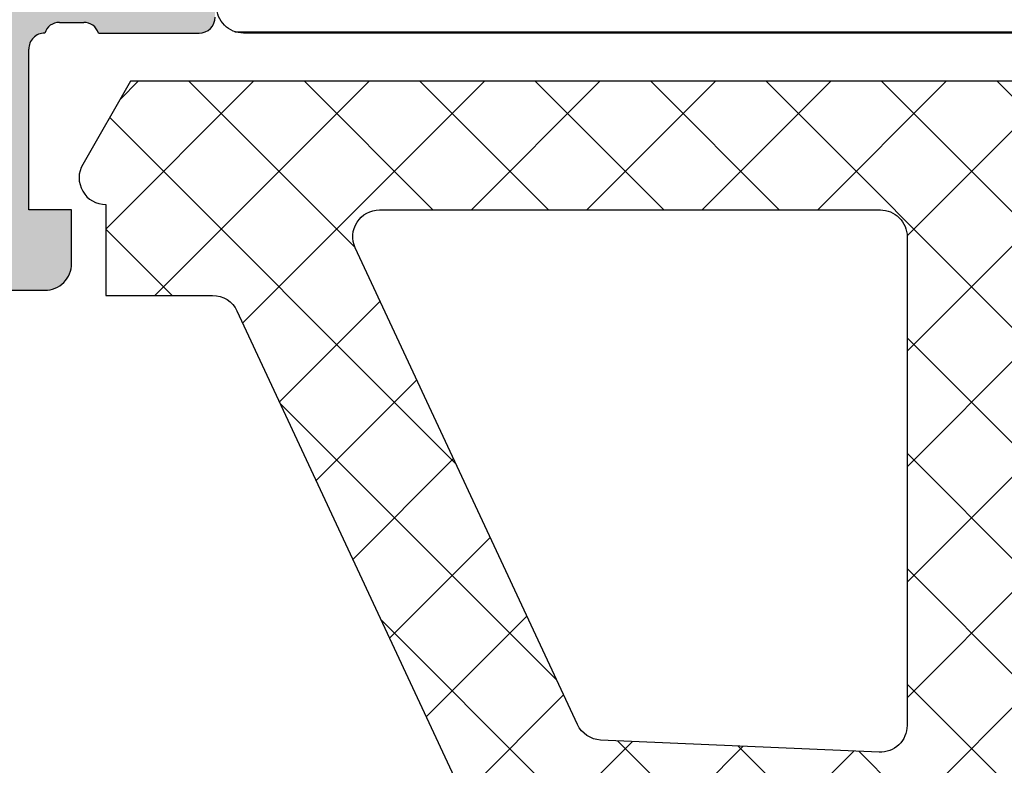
# Model space of a CAD drawing. Header units: millimetres. Extents: x 247761 to 294611, y 172579 to 236863.
# Tile 381 of 596: x 276233 to 276251, y 190626 to 190640. Entities that reach past the tile are written whole.
import ezdxf

# ---------------------------------------------------------------- set-up
doc = ezdxf.new("R2010")
doc.units = ezdxf.units.MM
doc.layers.add('FASÁDA DETAILNÍ', color=4, linetype='Continuous')
doc.layers.add('NOVA', color=240, linetype='Continuous')
pattern_1 = [(135, (0, 0), (-1.077630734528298, -1.077630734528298), []), (225, (0, 0), (1.077630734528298, -1.077630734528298), [])]

# ---------------------------------------------------------------- blocks, each defined once
blk = doc.blocks.new('A$C69D17D4D')
at = {"layer": 'FASÁDA DETAILNÍ'}
h = blk.add_hatch(color=256, dxfattribs=at)
edge = h.paths.add_edge_path()
edge.add_arc((1588.938067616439, 17286.81045535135), 0.120000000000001, 90.0000000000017, 180.0000000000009, ccw=False)
edge.add_line((1588.938067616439, 17286.93045535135), (1591.698065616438, 17286.93045535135))
edge.add_arc((1591.698065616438, 17287.23045535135), 0.3000000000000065, 270, 359.9999999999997)
edge.add_line((1591.998065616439, 17287.23045535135), (1591.998065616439, 17288.21042967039))
edge.add_arc((1591.698065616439, 17288.21042967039), 0.3000000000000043, -8.905553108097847e-14, 90.00000000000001)
edge.add_line((1591.698065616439, 17288.51042967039), (1589.81805461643, 17288.51042967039))
edge.add_arc((1589.550511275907, 17288.58929676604), 0.2789255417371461, -91.16287007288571, -16.42459455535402, ccw=False)
edge.add_line((1589.54485061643, 17288.31042867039), (1589.09125661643, 17288.31042867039))
edge.add_arc((1589.085588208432, 17288.58926611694), 0.2788950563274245, -163.58012358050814, -88.83541062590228, ccw=False)
edge.add_line((1588.818067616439, 17288.51042967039), (1588.818067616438, 17289.31060438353))
edge.add_arc((1587.818067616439, 17289.31060438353), 0.9999999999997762, -1.276038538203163e-11, 89.9999999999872)
edge.add_line((1587.818067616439, 17290.31060438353), (1584.31806026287, 17290.31060438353))
edge.add_arc((1584.318080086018, 17289.31058456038), 1.000019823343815, 90.00113576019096, 179.9988642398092)
edge.add_line((1583.318060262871, 17289.31060438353), (1583.318060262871, 17288.81060438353))
edge.add_line((1583.318060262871, 17288.81060438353), (1585.818060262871, 17288.81060438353))
edge.add_arc((1585.818014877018, 17287.81055899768), 1.000045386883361, 0.0026002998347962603, 89.99739970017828, ccw=False)
edge.add_line((1586.818060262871, 17287.81060438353), (1586.818060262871, 17286.51058607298))
edge.add_arc((1585.818007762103, 17286.51063857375), 1.000052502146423, -89.99699208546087, -0.0030079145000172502, ccw=False)
edge.add_line((1585.818060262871, 17285.51058607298), (1578.818060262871, 17285.51058607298))
edge.add_arc((1578.318060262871, 17286.03570782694), 0.7250881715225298, -133.5961838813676, -46.40381611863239, ccw=False)
edge.add_line((1577.818060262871, 17285.51058607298), (1571.783972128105, 17285.51058607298))
edge.add_arc((1571.784024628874, 17286.51063857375), 1.000052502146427, 180.0030079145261, 269.9969920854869, ccw=False)
edge.add_line((1570.783972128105, 17286.51058607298), (1570.783972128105, 17287.81060438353))
edge.add_arc((1571.784017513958, 17287.81055899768), 1.000045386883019, 90.00260029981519, 179.9973997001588, ccw=False)
edge.add_line((1571.783972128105, 17288.81060438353), (1573.318060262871, 17288.81060438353))
edge.add_line((1573.318060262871, 17288.81060438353), (1573.318060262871, 17289.41061048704))
edge.add_line((1573.318060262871, 17289.41061048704), (1572.218054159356, 17290.51058607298))
edge.add_line((1572.218054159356, 17290.51058607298), (1568.818060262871, 17290.51058607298))
edge.add_line((1568.818060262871, 17290.51058607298), (1568.818060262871, 17263.51068525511))
edge.add_line((1568.818060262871, 17263.51068525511), (1572.218054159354, 17263.51068525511))
edge.add_line((1572.218054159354, 17263.51068525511), (1573.318060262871, 17264.61066084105))
edge.add_line((1573.318060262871, 17264.61066084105), (1573.318060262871, 17265.21066694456))
edge.add_line((1573.318060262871, 17265.21066694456), (1571.783972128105, 17265.21066694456))
edge.add_arc((1571.784017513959, 17266.21071233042), 1.000045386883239, 180.0026002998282, 269.99739970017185, ccw=False)
edge.add_line((1570.783972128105, 17266.21066694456), (1570.783972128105, 17267.51068525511))
edge.add_arc((1571.784024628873, 17267.51063275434), 1.000052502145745, 90.0030079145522, 179.996992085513, ccw=False)
edge.add_line((1571.783972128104, 17268.51068525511), (1577.818060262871, 17268.51068525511))
edge.add_arc((1578.318060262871, 17267.98556350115), 0.7250881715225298, 46.40381611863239, 133.5961838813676, ccw=False)
edge.add_line((1578.818060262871, 17268.51068525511), (1585.818060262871, 17268.51068525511))
edge.add_arc((1585.818007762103, 17267.51063275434), 1.000052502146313, 0.0030079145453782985, 89.99699208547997, ccw=False)
edge.add_line((1586.818060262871, 17267.51068525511), (1586.818060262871, 17266.21066694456))
edge.add_arc((1585.818014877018, 17266.21071233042), 1.000045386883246, -89.9973997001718, -0.0026002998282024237, ccw=False)
edge.add_line((1585.818060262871, 17265.21066694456), (1583.318060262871, 17265.21066694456))
edge.add_line((1583.318060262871, 17265.21066694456), (1583.318060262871, 17264.71066694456))
edge.add_arc((1584.318080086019, 17264.71068676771), 1.000019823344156, 180.0011357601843, 269.9988642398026)
edge.add_line((1584.318060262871, 17263.71066694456), (1588.818060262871, 17263.71066694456))
edge.add_arc((1588.818070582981, 17264.21065662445), 0.4999896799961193, 269.9988173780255, 360.0011826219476)
edge.add_line((1589.318060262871, 17264.21066694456), (1589.318060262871, 17265.21066694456))
edge.add_line((1589.318060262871, 17265.21066694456), (1588.518057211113, 17265.21066694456))
edge.add_line((1588.518057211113, 17265.21066694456), (1588.518057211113, 17268.21068220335))
edge.add_arc((1588.818064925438, 17268.21068489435), 0.3000077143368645, 89.99948607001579, 180.0005139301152, ccw=False)
edge.add_arc((1589.085588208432, 17268.43185616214), 0.2788950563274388, 88.83541062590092, 163.5801235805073, ccw=False)
edge.add_line((1589.09125661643, 17268.71069360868), (1589.54485061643, 17268.71069360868))
edge.add_arc((1589.550511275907, 17268.43182551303), 0.2789255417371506, 16.424594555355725, 91.16287007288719, ccw=False)
edge.add_line((1589.81805461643, 17268.51069260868), (1591.698065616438, 17268.51069260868))
edge.add_arc((1591.698065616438, 17268.81069260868), 0.3000000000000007, 269.9999999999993, 359.9999999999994)
edge.add_line((1591.998065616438, 17268.81069260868), (1591.998065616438, 17269.79066692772))
edge.add_arc((1591.698065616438, 17269.79066692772), 0.3000000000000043, 1.272221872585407e-14, 90.00000000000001)
edge.add_line((1591.698065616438, 17270.09066692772), (1588.938067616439, 17270.09066692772))
edge.add_arc((1588.938067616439, 17270.21066692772), 0.1200000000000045, 180, 269.9999999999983, ccw=False)
edge.add_line((1588.818067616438, 17270.21066692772), (1588.818067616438, 17274.51069260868))
edge.add_arc((1589.318067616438, 17274.51069260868), 0.4999999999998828, 90.00000000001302, 180.0000000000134, ccw=False)
edge.add_line((1589.318067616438, 17275.01069260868), (1590.018067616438, 17275.01069260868))
edge.add_line((1590.018067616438, 17275.01069260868), (1592.410887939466, 17273.62919715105))
edge.add_arc((1592.47994783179, 17273.74881239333), 0.1381197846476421, 239.9999999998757, 367.702437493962)
edge.add_arc((1587.638596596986, 17273.30119400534), 4.999999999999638, 5.34922800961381, 71.29059925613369)
edge.add_arc((1589.402822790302, 17278.51056113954), 0.5000000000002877, 108.70940074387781, 251.29059925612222, ccw=False)
edge.add_arc((1587.638596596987, 17283.71992827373), 4.999999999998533, -71.29059925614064, -5.349228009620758)
edge.add_arc((1592.479947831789, 17283.27230988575), 0.1381197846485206, -7.702437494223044, 119.9999999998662)
edge.add_line((1592.410887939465, 17283.39192512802), (1590.018067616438, 17282.01042967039))
edge.add_line((1590.018067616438, 17282.01042967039), (1589.318067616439, 17282.01042967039))
edge.add_arc((1589.318067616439, 17282.51042967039), 0.5000000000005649, 179.9999999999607, 269.99999999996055, ccw=False)
edge.add_line((1588.818067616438, 17282.51042967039), (1588.818067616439, 17286.81045535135))
edge = h.paths.add_edge_path(flags=16)
edge.add_arc((1570.918066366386, 17271.51067762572), 0.5, 180, 270, ccw=False)
edge.add_line((1570.418066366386, 17271.51067762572), (1570.418066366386, 17283.51058607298))
edge.add_arc((1570.918066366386, 17283.51058607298), 0.5, 90, 180, ccw=False)
edge.add_line((1570.918066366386, 17284.01058607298), (1586.61804805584, 17284.01058607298))
edge.add_arc((1586.61804805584, 17283.51058607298), 0.5, 0, 90, ccw=False)
edge.add_line((1587.11804805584, 17283.51058607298), (1587.11804805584, 17271.51067762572))
edge.add_arc((1586.61804805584, 17271.51067762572), 0.5, -90, 0, ccw=False)
edge.add_line((1586.61804805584, 17271.01067762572), (1585.11804805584, 17271.01067762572))
edge.add_line((1585.11804805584, 17271.01067762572), (1585.11804805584, 17270.51067762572))
edge.add_arc((1584.61804805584, 17270.51067762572), 0.5000000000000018, -89.99999999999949, 0, ccw=False)
edge.add_line((1584.61804805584, 17270.01067762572), (1572.918066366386, 17270.01067762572))
edge.add_arc((1572.918066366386, 17270.51067762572), 0.5, 180, 269.9999999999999, ccw=False)
edge.add_line((1572.418066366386, 17270.51067762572), (1572.418066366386, 17271.01067762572))
edge.add_line((1572.418066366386, 17271.01067762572), (1570.918066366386, 17271.01067762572))
h = blk.add_hatch(dxfattribs=at)
h.set_pattern_fill('LINIE', color=256, scale=1.2, angle=180, style=0)
h.set_pattern_definition([(180, (1631.942673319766, 17287.79354819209), (-1.469551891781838e-16, -1.2), [])])
edge = h.paths.add_edge_path()
edge.add_arc((1628.407976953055, 17269.81977573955), 0.2999999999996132, 89.99792470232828, 179.9979247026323)
edge.add_line((1628.107976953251, 17269.81978660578), (1628.107948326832, 17269.00945527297))
edge.add_arc((1627.607951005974, 17269.00947070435), 0.4999973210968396, 269.9976177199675, 359.99823168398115, ccw=False)
edge.add_line((1627.60793021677, 17268.50947338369), (1626.766857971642, 17268.5081528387))
edge.add_arc((1626.766857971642, 17268.3081528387), 0.2000000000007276, 90.00000000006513, 180)
edge.add_line((1626.566857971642, 17268.3081528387), (1626.566857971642, 17264.20815283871))
edge.add_arc((1626.066857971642, 17264.20815283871), 0.5, -90, 0, ccw=False)
edge.add_line((1626.066857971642, 17263.70815283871), (1625.236108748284, 17263.70815283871))
edge.add_arc((1625.236108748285, 17264.70815283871), 1, 195.0000000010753, 269.99999999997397, ccw=False)
edge.add_line((1624.270182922, 17264.44933379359), (1624.066857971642, 17265.20815283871))
edge.add_line((1624.066857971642, 17265.20815283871), (1625.066857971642, 17265.20815283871))
edge.add_line((1625.066857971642, 17265.20815283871), (1625.066857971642, 17267.5081528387))
edge.add_arc((1624.062731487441, 17267.50644359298), 1.004127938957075, 0.097530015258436, 89.76591227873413)
edge.add_line((1624.066833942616, 17268.51056315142), (1621.066955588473, 17268.51056315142))
edge.add_arc((1621.070983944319, 17267.50644380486), 1.004127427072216, 90.22985967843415, 179.9024820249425)
edge.add_line((1620.066857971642, 17267.5081528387), (1620.066857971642, 17265.20815283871))
edge.add_line((1620.066857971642, 17265.20815283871), (1621.066857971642, 17265.20815283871))
edge.add_line((1621.066857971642, 17265.20815283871), (1620.863533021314, 17264.44933379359))
edge.add_arc((1619.89760719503, 17264.70815283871), 1.000000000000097, 270, 344.99999999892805, ccw=False)
edge.add_line((1619.89760719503, 17263.70815283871), (1619.066857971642, 17263.70815283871))
edge.add_arc((1619.066857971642, 17264.20815283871), 0.5, 180, 270, ccw=False)
edge.add_line((1618.566857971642, 17264.20815283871), (1618.566857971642, 17268.3081528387))
edge.add_arc((1618.362684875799, 17268.3064242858), 0.2041804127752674, 0.485061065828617, 88.84413105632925)
edge.add_line((1618.366803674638, 17268.51056315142), (1592.525436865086, 17268.51058607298))
edge.add_arc((1592.52545229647, 17269.01058339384), 0.4999973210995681, 179.9976177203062, 269.9982316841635, ccw=False)
edge.add_line((1592.025454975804, 17269.01060418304), (1592.025483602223, 17269.82093551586))
edge.add_arc((1591.725483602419, 17269.82094638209), 0.3000000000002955, 359.9979247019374, 449.9979247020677)
edge.add_line((1591.725494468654, 17270.1209463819), (1589.325496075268, 17270.12070136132))
edge.add_arc((1589.325511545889, 17270.62069733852), 0.4999959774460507, 179.9976222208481, 269.99822718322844, ccw=False)
edge.add_line((1588.825515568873, 17270.62071808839), (1588.825642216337, 17274.0972595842))
edge.add_arc((1589.815455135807, 17273.95491308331), 0.9999960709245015, 57.27090860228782, 171.8163166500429, ccw=False)
edge.add_line((1590.356120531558, 17274.79614614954), (1592.639729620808, 17273.47759372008))
edge.add_arc((1592.889745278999, 17273.91059738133), 0.4999999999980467, 239.9979281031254, 269.9978647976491)
edge.add_line((1592.889726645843, 17273.41059738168), (1627.243995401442, 17273.40951106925))
edge.add_arc((1627.244012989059, 17273.90951106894), 0.500000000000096, 269.9979846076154, 299.9979213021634)
edge.add_line((1627.493997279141, 17273.4764892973), (1629.777701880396, 17274.79487629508))
edge.add_arc((1630.31830633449, 17273.95360406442), 0.9999960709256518, 8.17953275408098, 122.72494080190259, ccw=False)
edge.add_line((1631.308129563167, 17274.09587886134), (1631.308002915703, 17270.61933736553))
edge.add_arc((1630.808006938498, 17270.61935283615), 0.4999959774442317, 269.9976222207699, 359.9982271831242, ccw=False)
edge.add_line((1630.807986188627, 17270.11935685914), (1628.407987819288, 17270.11977573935))
edge = h.paths.add_edge_path(flags=16)
edge.add_line((1604.216864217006, 17270.31005134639), (1604.216864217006, 17271.61004545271))
edge.add_arc((1603.716867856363, 17271.61004909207), 0.4999963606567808, 359.9995829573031, 450.0004170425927)
edge.add_line((1603.716864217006, 17272.11004545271), (1594.866870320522, 17272.11004545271))
edge.add_arc((1594.866866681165, 17271.61004909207), 0.499996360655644, 89.99958295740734, 180.0004170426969)
edge.add_line((1594.366870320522, 17271.61004545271), (1594.366870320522, 17270.31005134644))
edge.add_arc((1594.866870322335, 17270.31003477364), 0.5000000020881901, 179.9981008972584, 269.9999997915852)
edge.add_line((1594.866870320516, 17269.81003477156), (1603.716864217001, 17269.81003477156))
edge.add_arc((1603.716864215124, 17270.31003477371), 0.5000000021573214, 270.0000002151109, 360.0018990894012)
edge = h.paths.add_edge_path(flags=16)
edge.add_arc((1614.416870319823, 17270.31003477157), 0.5, 269.9999999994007, 360)
edge.add_line((1614.916870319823, 17270.31003477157), (1614.916870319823, 17271.61004545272))
edge.add_arc((1614.416870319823, 17271.61004545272), 0.5, 0, 90.00000000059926)
edge.add_line((1614.416870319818, 17272.11004545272), (1605.716864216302, 17272.11004545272))
edge.add_arc((1605.716864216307, 17271.61004545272), 0.499999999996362, 90.00000000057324, 179.9999999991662)
edge.add_line((1605.216864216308, 17271.61004545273), (1605.216864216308, 17270.31003477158))
edge.add_arc((1605.716864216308, 17270.31003477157), 0.5000000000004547, 179.9999999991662, 269.9999999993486)
edge.add_line((1605.716864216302, 17269.81003477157), (1614.416870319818, 17269.81003477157))
edge = h.paths.add_edge_path(flags=16)
edge.add_arc((1616.416866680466, 17271.61004909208), 0.499996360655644, 89.99958295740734, 180.0004170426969)
edge.add_line((1615.916870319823, 17271.61004545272), (1615.916870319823, 17270.31005134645))
edge.add_arc((1616.416870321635, 17270.31003477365), 0.5000000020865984, 179.9981008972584, 269.9999997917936)
edge.add_line((1616.416870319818, 17269.81003477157), (1625.266879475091, 17269.81003477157))
edge.add_arc((1625.266879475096, 17270.31001951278), 0.4999847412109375, 269.9999999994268, 360)
edge.add_line((1625.766864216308, 17270.31001951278), (1625.766864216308, 17271.61003019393))
edge.add_arc((1625.266848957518, 17271.61003019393), 0.5000152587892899, 0, 90.0000000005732)
edge.add_line((1625.266848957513, 17272.11004545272), (1616.416870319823, 17272.11004545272))
h = blk.add_hatch(dxfattribs=at)
h.set_pattern_fill('ANSI37', color=256, scale=0.48, angle=90, style=0)
h.set_pattern_definition(pattern_1)
edge = h.paths.add_edge_path(flags=16)
edge.add_line((1622.219337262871, 17264.17488025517), (1622.119593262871, 17265.56773425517))
edge.add_arc((1622.718060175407, 17265.61059174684), 0.5999995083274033, 89.99999164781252, 184.0960805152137, ccw=False)
edge.add_arc((1622.718060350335, 17265.61059174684), 0.5999995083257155, -4.096080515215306, 90.00000835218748, ccw=False)
edge.add_line((1623.316527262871, 17265.56773425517), (1623.216783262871, 17264.17488025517))
edge.add_arc((1622.718060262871, 17264.2105947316), 0.500000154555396, 184.0960643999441, 355.90393560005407, ccw=False)
edge = h.paths.add_edge_path(flags=16)
edge.add_arc((1624.318056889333, 17261.01058662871), 0.49999962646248, 89.99995719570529, 180.0000428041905, ccw=False)
edge.add_line((1624.318057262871, 17261.51058625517), (1627.911742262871, 17261.51058625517))
edge.add_arc((1627.911742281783, 17261.01058592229), 0.5000003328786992, -23.218026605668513, 90.00000216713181, ccw=False)
edge.add_line((1628.371248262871, 17260.81347025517), (1625.655370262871, 17254.48236825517))
edge.add_arc((1625.195864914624, 17254.67948417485), 0.4999998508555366, 267.4998893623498, 336.7819182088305, ccw=False)
edge.add_line((1625.174054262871, 17254.17996025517), (1624.296247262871, 17254.21828625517))
edge.add_arc((1624.318056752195, 17254.71780986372), 0.4999994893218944, 179.9999551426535, 267.500020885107, ccw=False)
edge.add_line((1623.818057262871, 17254.71781025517), (1623.818057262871, 17261.01058625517))
edge = h.paths.add_edge_path(flags=16)
edge.add_line((1598.764138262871, 17255.60242425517), (1594.615468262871, 17264.49927725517))
edge.add_arc((1595.068622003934, 17264.71058639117), 0.4999998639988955, 89.99997032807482, 205.0000079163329, ccw=False)
edge.add_line((1595.068622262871, 17265.21058625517), (1604.418057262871, 17265.21058625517))
edge.add_arc((1604.418057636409, 17264.71058662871), 0.4999996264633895, -4.280419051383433e-05, 90.00004280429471, ccw=False)
edge.add_line((1604.918057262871, 17264.71058625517), (1604.918057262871, 17255.58666325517))
edge.add_arc((1604.418057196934, 17255.58666342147), 0.5000000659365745, 267.49997275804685, 359.99998094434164, ccw=False)
edge.add_line((1604.396247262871, 17255.08713925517), (1599.195483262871, 17255.31420925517))
edge.add_arc((1599.217292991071, 17255.81373466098), 0.5000012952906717, 205.0000919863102, 267.5000025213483, ccw=False)
edge = h.paths.add_edge_path(flags=16)
edge.add_arc((1607.618056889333, 17264.71058662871), 0.49999962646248, 89.99995719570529, 180.0000428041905, ccw=False)
edge.add_line((1607.618057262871, 17265.21058625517), (1614.818057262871, 17265.21058625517))
edge.add_arc((1614.818057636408, 17264.71058662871), 0.4999996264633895, -4.280419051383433e-05, 90.00004280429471, ccw=False)
edge.add_line((1615.318057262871, 17264.71058625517), (1615.318057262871, 17263.51058625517))
edge.add_arc((1617.31805576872, 17263.51058476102), 1.999998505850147, 179.9999571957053, 270.0000428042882)
edge.add_line((1617.318057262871, 17261.51058625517), (1621.118057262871, 17261.51058625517))
edge.add_arc((1621.118057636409, 17261.01058662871), 0.4999996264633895, -4.280419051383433e-05, 90.00004280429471, ccw=False)
edge.add_line((1621.618057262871, 17261.01058625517), (1621.618057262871, 17254.85752525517))
edge.add_arc((1621.118057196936, 17254.85752542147), 0.5000000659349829, 267.4999727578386, 359.9999809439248, ccw=False)
edge.add_line((1621.096247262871, 17254.35800125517), (1615.596247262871, 17254.59813625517))
edge.add_arc((1615.618056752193, 17255.09765986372), 0.499999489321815, 179.9999551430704, 267.5000208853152, ccw=False)
edge.add_line((1615.118057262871, 17255.09766025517), (1615.118057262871, 17260.41058625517))
edge.add_arc((1614.018057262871, 17260.41058625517), 1.099999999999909, 0, 180)
edge.add_line((1612.918057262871, 17260.41058625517), (1612.918057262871, 17255.23737525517))
edge.add_arc((1612.418057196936, 17255.23737542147), 0.5000000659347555, 267.4999727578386, 359.9999809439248, ccw=False)
edge.add_line((1612.396247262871, 17254.73785125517), (1607.596247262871, 17254.94742425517))
edge.add_arc((1607.618056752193, 17255.44694786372), 0.499999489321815, 179.9999551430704, 267.5000208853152, ccw=False)
edge.add_line((1607.118057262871, 17255.44694825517), (1607.118057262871, 17264.71058625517))
edge = h.paths.add_edge_path()
edge.add_line((1592.405004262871, 17263.32412925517), (1596.502853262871, 17254.53626325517))
edge.add_ellipse((1599.221778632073, 17255.80412074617), major_axis=(-3.000002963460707, 0), ratio=1, start_angle=25.00003062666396, end_angle=87.49994116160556)
edge.add_line((1599.090917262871, 17252.80697325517), (1599.739867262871, 17252.77863925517))
edge.add_ellipse((1599.718057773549, 17252.27911564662), major_axis=(-0.4999994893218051, 0), ratio=1, start_angle=179.9999551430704, end_angle=267.50002088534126, ccw=False)
edge.add_line((1600.218057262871, 17252.27911525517), (1600.218057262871, 17251.31058625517))
edge.add_ellipse((1600.318057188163, 17251.31058618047), major_axis=(-0.09999992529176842, 0), ratio=1, start_angle=-4.280335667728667e-05, end_angle=90.00004280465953)
edge.add_line((1600.318057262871, 17251.21058625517), (1600.918057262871, 17251.21058625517))
edge.add_ellipse((1600.918057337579, 17251.31058618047), major_axis=(-0.09999992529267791, 0), ratio=1, start_angle=89.99995719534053, end_angle=180.0000428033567)
edge.add_line((1601.018057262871, 17251.31058625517), (1601.018057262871, 17252.21362425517))
edge.add_ellipse((1601.518057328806, 17252.21362408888), major_axis=(-0.5000000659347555, 0), ratio=1, start_angle=267.4999727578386, end_angle=359.9999809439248, ccw=False)
edge.add_line((1601.539867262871, 17252.71314825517), (1610.440161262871, 17252.31931025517))
edge.add_ellipse((1610.418057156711, 17251.81979897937), major_axis=(-0.5000001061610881, 0), ratio=1, start_angle=179.9999170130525, end_angle=267.4662307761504, ccw=False)
edge.add_line((1610.918057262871, 17251.81979825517), (1610.918057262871, 17251.21058625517))
edge.add_ellipse((1611.018057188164, 17251.21058618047), major_axis=(-0.09999992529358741, 0), ratio=1, start_angle=-4.280335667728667e-05, end_angle=90.00004280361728)
edge.add_line((1611.018057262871, 17251.11058625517), (1611.618057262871, 17251.11058625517))
edge.add_ellipse((1611.618057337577, 17251.21058618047), major_axis=(-0.09999992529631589, 0), ratio=1, start_angle=89.99995719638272, end_angle=180.0000428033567)
edge.add_line((1611.718057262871, 17251.21058625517), (1611.718057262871, 17251.74014825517))
edge.add_ellipse((1612.218057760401, 17251.7401485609), major_axis=(-0.5000004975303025, 0), ratio=1, start_angle=-92.5336979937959, end_angle=3.503386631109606e-05, ccw=False)
edge.add_line((1612.240161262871, 17252.23966025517), (1623.780386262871, 17251.72900425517))
edge.add_ellipse((1623.758576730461, 17251.22947965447), major_axis=(-0.5000004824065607, 0), ratio=1, start_angle=176.7829426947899, end_angle=267.50002091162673, ccw=False)
edge.add_line((1624.257789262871, 17251.20142025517), (1623.969226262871, 17246.06767725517))
edge.add_ellipse((1623.558808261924, 17246.18323267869), major_axis=(-0.426375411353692, 0), ratio=1, start_angle=20.758972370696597, end_angle=164.2751455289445, ccw=False)
edge.add_line((1623.160113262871, 17246.03210925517), (1623.161353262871, 17246.26471225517))
edge.add_line((1623.161353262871, 17246.26471225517), (1623.459491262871, 17248.14729125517))
edge.add_line((1623.459491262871, 17248.14729125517), (1623.059065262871, 17250.99657625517))
edge.add_ellipse((1622.761984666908, 17250.95482565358), major_axis=(-0.2999999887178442, 0), ratio=1, start_angle=187.9997440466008, end_angle=304.5977463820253)
edge.add_ellipse((1624.29509805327, 17248.73225456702), major_axis=(-3.000047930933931, 0), ratio=1, start_angle=-55.4023587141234, end_angle=18.00842458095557)
edge.add_line((1621.442019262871, 17247.80476925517), (1622.075595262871, 17245.54987825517))
edge.add_ellipse((1622.850807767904, 17245.71080779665), major_axis=(-0.7917403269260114, 0), ratio=1, start_angle=11.7276897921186, end_angle=83.2016537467)
edge.add_line((1622.757085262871, 17244.92463425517), (1623.815295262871, 17244.92341325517))
edge.add_ellipse((1623.686171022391, 17246.10249948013), major_axis=(-1.186135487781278, 0), ratio=1, start_angle=96.2496781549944, end_angle=161.3444235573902)
edge.add_line((1624.809985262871, 17245.72308025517), (1625.904318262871, 17248.96442025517))
edge.add_line((1625.904318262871, 17248.96442025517), (1628.794096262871, 17257.01421525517))
edge.add_line((1628.794096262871, 17257.01421525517), (1633.126905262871, 17266.91209225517))
edge.add_ellipse((1632.6678962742, 17267.11036232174), major_axis=(-0.5000002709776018, 0), ratio=1, start_angle=156.6379505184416, end_angle=269.9334236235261)
edge.add_line((1632.668477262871, 17267.61036225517), (1632.121776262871, 17267.61099725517))
edge.add_ellipse((1632.12119598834, 17267.11099715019), major_axis=(-0.5000004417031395, 0), ratio=1, start_angle=269.9335054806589, end_angle=336.0791754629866)
edge.add_line((1631.664142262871, 17267.31373425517), (1630.262386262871, 17264.10973125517))
edge.add_ellipse((1629.346245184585, 17264.51058559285), major_axis=(-0.9999993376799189, 0), ratio=1, start_angle=89.99994718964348, end_angle=156.3683852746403, ccw=False)
edge.add_line((1629.346244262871, 17263.51058625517), (1624.118302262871, 17263.51058625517))
edge.add_line((1624.118302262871, 17263.51058625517), (1624.118293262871, 17265.31006525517))
edge.add_line((1624.118293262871, 17265.31006525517), (1624.633094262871, 17265.44800725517))
edge.add_ellipse((1624.518329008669, 17265.72516127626), major_axis=(-0.2999756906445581, 0), ratio=1, start_angle=112.4937002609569, end_angle=202.503566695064)
edge.add_line((1624.795463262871, 17265.83997425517), (1623.946296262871, 17267.11010125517))
edge.add_ellipse((1623.080432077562, 17266.61038048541), major_axis=(-0.9997207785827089, 0), ratio=1, start_angle=209.9907606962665, end_angle=270.0076118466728)
edge.add_line((1623.080299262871, 17267.61010125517), (1622.355938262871, 17267.61007025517))
edge.add_ellipse((1622.356146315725, 17266.61033242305), major_axis=(-0.9997378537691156, 0), ratio=1, start_angle=270.0119236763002, end_angle=330.0086750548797)
edge.add_line((1621.490272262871, 17267.11007025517), (1620.641105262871, 17265.83997425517))
edge.add_ellipse((1620.918252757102, 17265.72516236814), major_axis=(-0.2999875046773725, 0), ratio=1, start_angle=-22.50240617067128, end_angle=67.5013961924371)
edge.add_line((1620.803459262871, 17265.44800725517), (1621.318275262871, 17265.31003525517))
edge.add_line((1621.318275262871, 17265.31003525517), (1621.318283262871, 17263.51058625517))
edge.add_line((1621.318283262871, 17263.51058625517), (1618.118056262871, 17263.51058625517))
edge.add_ellipse((1618.118056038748, 17263.81058603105), major_axis=(-0.2999997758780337, 0), ratio=1, start_angle=-4.280405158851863e-05, end_angle=90.0000428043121, ccw=False)
edge.add_line((1617.818056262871, 17263.81058625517), (1617.818056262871, 17267.11058225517))
edge.add_ellipse((1617.318056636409, 17267.11058262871), major_axis=(-0.49999962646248, 0), ratio=1, start_angle=179.9999571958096, end_angle=270.0000428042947)
edge.add_line((1617.318056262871, 17267.61058225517), (1590.420434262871, 17267.61058225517))
edge.add_line((1590.420434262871, 17267.61058225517), (1589.525316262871, 17266.06019025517))
edge.add_ellipse((1589.958328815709, 17265.81019016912), major_axis=(-0.4999999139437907, 0), ratio=1, start_angle=-30.00001708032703, end_angle=89.99993664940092)
edge.add_line((1589.958328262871, 17265.31019025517), (1589.958328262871, 17263.61281925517))
edge.add_line((1589.958328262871, 17263.61281925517), (1591.951850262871, 17263.61281925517))
edge.add_ellipse((1591.951850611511, 17263.11281899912), major_axis=(-0.500000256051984, 0), ratio=1, start_angle=205.0001285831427, end_angle=270.0000399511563, ccw=False)
h = blk.add_hatch(dxfattribs=at)
h.set_pattern_fill('ANSI37', color=256, scale=0.48, angle=90, style=0)
h.set_pattern_definition(pattern_1)
edge = h.paths.add_edge_path(flags=16)
edge.add_line((1622.219337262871, 17264.17488007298), (1622.119593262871, 17265.56773407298))
edge.add_arc((1622.718060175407, 17265.61059156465), 0.5999995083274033, 89.99999164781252, 184.0960805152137, ccw=False)
edge.add_arc((1622.718060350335, 17265.61059156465), 0.5999995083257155, -4.096080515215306, 90.00000835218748, ccw=False)
edge.add_line((1623.316527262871, 17265.56773407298), (1623.216783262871, 17264.17488007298))
edge.add_arc((1622.718060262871, 17264.21059454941), 0.500000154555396, 184.0960643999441, 355.90393560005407, ccw=False)
edge = h.paths.add_edge_path(flags=16)
edge.add_arc((1624.318056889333, 17261.01058644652), 0.49999962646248, 89.99995719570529, 180.0000428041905, ccw=False)
edge.add_line((1624.318057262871, 17261.51058607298), (1627.911742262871, 17261.51058607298))
edge.add_arc((1627.911742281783, 17261.0105857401), 0.5000003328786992, -23.218026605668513, 90.00000216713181, ccw=False)
edge.add_line((1628.371248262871, 17260.81347007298), (1625.655370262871, 17254.48236807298))
edge.add_arc((1625.195864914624, 17254.67948399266), 0.4999998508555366, 267.4998893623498, 336.7819182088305, ccw=False)
edge.add_line((1625.174054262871, 17254.17996007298), (1624.296247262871, 17254.21828607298))
edge.add_arc((1624.318056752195, 17254.71780968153), 0.4999994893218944, 179.9999551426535, 267.500020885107, ccw=False)
edge.add_line((1623.818057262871, 17254.71781007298), (1623.818057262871, 17261.01058607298))
edge = h.paths.add_edge_path(flags=16)
edge.add_line((1598.764138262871, 17255.60242407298), (1594.615468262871, 17264.49927707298))
edge.add_arc((1595.068622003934, 17264.71058620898), 0.4999998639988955, 89.99997032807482, 205.0000079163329, ccw=False)
edge.add_line((1595.068622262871, 17265.21058607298), (1604.418057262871, 17265.21058607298))
edge.add_arc((1604.418057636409, 17264.71058644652), 0.4999996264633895, -4.280419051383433e-05, 90.00004280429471, ccw=False)
edge.add_line((1604.918057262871, 17264.71058607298), (1604.918057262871, 17255.58666307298))
edge.add_arc((1604.418057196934, 17255.58666323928), 0.5000000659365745, 267.49997275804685, 359.99998094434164, ccw=False)
edge.add_line((1604.396247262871, 17255.08713907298), (1599.195483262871, 17255.31420907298))
edge.add_arc((1599.217292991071, 17255.81373447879), 0.5000012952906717, 205.0000919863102, 267.5000025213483, ccw=False)
edge = h.paths.add_edge_path(flags=16)
edge.add_arc((1607.618056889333, 17264.71058644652), 0.49999962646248, 89.99995719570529, 180.0000428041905, ccw=False)
edge.add_line((1607.618057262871, 17265.21058607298), (1614.818057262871, 17265.21058607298))
edge.add_arc((1614.818057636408, 17264.71058644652), 0.4999996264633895, -4.280419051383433e-05, 90.00004280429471, ccw=False)
edge.add_line((1615.318057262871, 17264.71058607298), (1615.318057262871, 17263.51058607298))
edge.add_arc((1617.31805576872, 17263.51058457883), 1.999998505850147, 179.9999571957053, 270.0000428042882)
edge.add_line((1617.318057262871, 17261.51058607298), (1621.118057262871, 17261.51058607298))
edge.add_arc((1621.118057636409, 17261.01058644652), 0.4999996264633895, -4.280419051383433e-05, 90.00004280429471, ccw=False)
edge.add_line((1621.618057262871, 17261.01058607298), (1621.618057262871, 17254.85752507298))
edge.add_arc((1621.118057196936, 17254.85752523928), 0.5000000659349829, 267.4999727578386, 359.9999809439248, ccw=False)
edge.add_line((1621.096247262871, 17254.35800107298), (1615.596247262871, 17254.59813607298))
edge.add_arc((1615.618056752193, 17255.09765968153), 0.499999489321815, 179.9999551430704, 267.5000208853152, ccw=False)
edge.add_line((1615.118057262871, 17255.09766007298), (1615.118057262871, 17260.41058607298))
edge.add_arc((1614.018057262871, 17260.41058607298), 1.099999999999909, 0, 180)
edge.add_line((1612.918057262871, 17260.41058607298), (1612.918057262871, 17255.23737507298))
edge.add_arc((1612.418057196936, 17255.23737523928), 0.5000000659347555, 267.4999727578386, 359.9999809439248, ccw=False)
edge.add_line((1612.396247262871, 17254.73785107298), (1607.596247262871, 17254.94742407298))
edge.add_arc((1607.618056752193, 17255.44694768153), 0.499999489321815, 179.9999551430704, 267.5000208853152, ccw=False)
edge.add_line((1607.118057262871, 17255.44694807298), (1607.118057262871, 17264.71058607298))
edge = h.paths.add_edge_path()
edge.add_line((1592.405004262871, 17263.32412907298), (1596.502853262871, 17254.53626307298))
edge.add_ellipse((1599.221778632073, 17255.80412056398), major_axis=(-3.000002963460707, 0), ratio=1, start_angle=25.00003062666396, end_angle=87.49994116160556)
edge.add_line((1599.090917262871, 17252.80697307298), (1599.739867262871, 17252.77863907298))
edge.add_ellipse((1599.718057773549, 17252.27911546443), major_axis=(-0.4999994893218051, 0), ratio=1, start_angle=179.9999551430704, end_angle=267.50002088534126, ccw=False)
edge.add_line((1600.218057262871, 17252.27911507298), (1600.218057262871, 17251.31058607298))
edge.add_ellipse((1600.318057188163, 17251.31058599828), major_axis=(-0.09999992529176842, 0), ratio=1, start_angle=-4.280335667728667e-05, end_angle=90.00004280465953)
edge.add_line((1600.318057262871, 17251.21058607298), (1600.918057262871, 17251.21058607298))
edge.add_ellipse((1600.918057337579, 17251.31058599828), major_axis=(-0.09999992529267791, 0), ratio=1, start_angle=89.99995719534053, end_angle=180.0000428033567)
edge.add_line((1601.018057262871, 17251.31058607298), (1601.018057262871, 17252.21362407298))
edge.add_ellipse((1601.518057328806, 17252.21362390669), major_axis=(-0.5000000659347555, 0), ratio=1, start_angle=267.4999727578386, end_angle=359.9999809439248, ccw=False)
edge.add_line((1601.539867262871, 17252.71314807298), (1610.440161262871, 17252.31931007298))
edge.add_ellipse((1610.418057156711, 17251.81979879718), major_axis=(-0.5000001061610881, 0), ratio=1, start_angle=179.9999170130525, end_angle=267.4662307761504, ccw=False)
edge.add_line((1610.918057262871, 17251.81979807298), (1610.918057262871, 17251.21058607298))
edge.add_ellipse((1611.018057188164, 17251.21058599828), major_axis=(-0.09999992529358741, 0), ratio=1, start_angle=-4.280335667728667e-05, end_angle=90.00004280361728)
edge.add_line((1611.018057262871, 17251.11058607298), (1611.618057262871, 17251.11058607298))
edge.add_ellipse((1611.618057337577, 17251.21058599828), major_axis=(-0.09999992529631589, 0), ratio=1, start_angle=89.99995719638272, end_angle=180.0000428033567)
edge.add_line((1611.718057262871, 17251.21058607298), (1611.718057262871, 17251.74014807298))
edge.add_ellipse((1612.218057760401, 17251.74014837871), major_axis=(-0.5000004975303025, 0), ratio=1, start_angle=-92.5336979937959, end_angle=3.503386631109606e-05, ccw=False)
edge.add_line((1612.240161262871, 17252.23966007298), (1623.780386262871, 17251.72900407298))
edge.add_ellipse((1623.758576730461, 17251.22947947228), major_axis=(-0.5000004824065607, 0), ratio=1, start_angle=176.7829426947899, end_angle=267.50002091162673, ccw=False)
edge.add_line((1624.257789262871, 17251.20142007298), (1623.969226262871, 17246.06767707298))
edge.add_ellipse((1623.558808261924, 17246.1832324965), major_axis=(-0.426375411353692, 0), ratio=1, start_angle=20.758972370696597, end_angle=164.2751455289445, ccw=False)
edge.add_line((1623.160113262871, 17246.03210907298), (1623.161353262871, 17246.26471207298))
edge.add_line((1623.161353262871, 17246.26471207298), (1623.459491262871, 17248.14729107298))
edge.add_line((1623.459491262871, 17248.14729107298), (1623.059065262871, 17250.99657607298))
edge.add_ellipse((1622.761984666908, 17250.95482547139), major_axis=(-0.2999999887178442, 0), ratio=1, start_angle=187.9997440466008, end_angle=304.5977463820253)
edge.add_ellipse((1624.29509805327, 17248.73225438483), major_axis=(-3.000047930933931, 0), ratio=1, start_angle=-55.4023587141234, end_angle=18.00842458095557)
edge.add_line((1621.442019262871, 17247.80476907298), (1622.075595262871, 17245.54987807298))
edge.add_ellipse((1622.850807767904, 17245.71080761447), major_axis=(-0.7917403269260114, 0), ratio=1, start_angle=11.7276897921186, end_angle=83.2016537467)
edge.add_line((1622.757085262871, 17244.92463407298), (1623.815295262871, 17244.92341307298))
edge.add_ellipse((1623.686171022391, 17246.10249929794), major_axis=(-1.186135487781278, 0), ratio=1, start_angle=96.2496781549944, end_angle=161.3444235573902)
edge.add_line((1624.809985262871, 17245.72308007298), (1625.904318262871, 17248.96442007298))
edge.add_line((1625.904318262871, 17248.96442007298), (1628.794096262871, 17257.01421507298))
edge.add_line((1628.794096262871, 17257.01421507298), (1633.126905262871, 17266.91209207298))
edge.add_ellipse((1632.6678962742, 17267.11036213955), major_axis=(-0.5000002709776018, 0), ratio=1, start_angle=156.6379505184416, end_angle=269.9334236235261)
edge.add_line((1632.668477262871, 17267.61036207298), (1632.121776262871, 17267.61099707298))
edge.add_ellipse((1632.12119598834, 17267.110996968), major_axis=(-0.5000004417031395, 0), ratio=1, start_angle=269.9335054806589, end_angle=336.0791754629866)
edge.add_line((1631.664142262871, 17267.31373407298), (1630.262386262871, 17264.10973107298))
edge.add_ellipse((1629.346245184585, 17264.51058541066), major_axis=(-0.9999993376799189, 0), ratio=1, start_angle=89.99994718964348, end_angle=156.3683852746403, ccw=False)
edge.add_line((1629.346244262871, 17263.51058607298), (1624.118302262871, 17263.51058607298))
edge.add_line((1624.118302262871, 17263.51058607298), (1624.118293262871, 17265.31006507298))
edge.add_line((1624.118293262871, 17265.31006507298), (1624.633094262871, 17265.44800707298))
edge.add_ellipse((1624.518329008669, 17265.72516109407), major_axis=(-0.2999756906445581, 0), ratio=1, start_angle=112.4937002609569, end_angle=202.503566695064)
edge.add_line((1624.795463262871, 17265.83997407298), (1623.946296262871, 17267.11010107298))
edge.add_ellipse((1623.080432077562, 17266.61038030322), major_axis=(-0.9997207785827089, 0), ratio=1, start_angle=209.9907606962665, end_angle=270.0076118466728)
edge.add_line((1623.080299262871, 17267.61010107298), (1622.355938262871, 17267.61007007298))
edge.add_ellipse((1622.356146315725, 17266.61033224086), major_axis=(-0.9997378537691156, 0), ratio=1, start_angle=270.0119236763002, end_angle=330.0086750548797)
edge.add_line((1621.490272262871, 17267.11007007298), (1620.641105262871, 17265.83997407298))
edge.add_ellipse((1620.918252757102, 17265.72516218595), major_axis=(-0.2999875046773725, 0), ratio=1, start_angle=-22.50240617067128, end_angle=67.5013961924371)
edge.add_line((1620.803459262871, 17265.44800707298), (1621.318275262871, 17265.31003507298))
edge.add_line((1621.318275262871, 17265.31003507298), (1621.318283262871, 17263.51058607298))
edge.add_line((1621.318283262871, 17263.51058607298), (1618.118056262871, 17263.51058607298))
edge.add_ellipse((1618.118056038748, 17263.81058584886), major_axis=(-0.2999997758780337, 0), ratio=1, start_angle=-4.280405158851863e-05, end_angle=90.0000428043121, ccw=False)
edge.add_line((1617.818056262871, 17263.81058607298), (1617.818056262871, 17267.11058207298))
edge.add_ellipse((1617.318056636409, 17267.11058244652), major_axis=(-0.49999962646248, 0), ratio=1, start_angle=179.9999571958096, end_angle=270.0000428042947)
edge.add_line((1617.318056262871, 17267.61058207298), (1590.420434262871, 17267.61058207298))
edge.add_line((1590.420434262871, 17267.61058207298), (1589.525316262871, 17266.06019007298))
edge.add_ellipse((1589.958328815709, 17265.81018998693), major_axis=(-0.4999999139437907, 0), ratio=1, start_angle=-30.00001708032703, end_angle=89.99993664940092)
edge.add_line((1589.958328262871, 17265.31019007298), (1589.958328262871, 17263.61281907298))
edge.add_line((1589.958328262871, 17263.61281907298), (1591.951850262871, 17263.61281907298))
edge.add_ellipse((1591.951850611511, 17263.11281881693), major_axis=(-0.500000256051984, 0), ratio=1, start_angle=205.0001285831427, end_angle=270.0000399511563, ccw=False)
for p, q in [((1589.09125661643, 17268.71069360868), (1589.54485061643, 17268.71069360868)), ((1589.81805461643, 17268.51069260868), (1591.698065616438, 17268.51069260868)), ((1588.518057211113, 17265.21066694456), (1588.518057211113, 17268.21068220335)), ((1589.318060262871, 17265.21066694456), (1588.518057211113, 17265.21066694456)), ((1589.318060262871, 17264.21066694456), (1589.318060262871, 17265.21066694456)), ((1584.318060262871, 17263.71066694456), (1588.818060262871, 17263.71066694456))]:
    blk.add_line(p, q, dxfattribs=at)
blk.add_lwpolyline([(1627.60793021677, 17268.50947338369), (1626.766857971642, 17268.5081528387, 0.414213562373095), (1626.566857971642, 17268.3081528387), (1626.566857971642, 17264.20815283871, -0.414213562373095), (1626.066857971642, 17263.70815283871), (1625.236108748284, 17263.70815283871, -0.3394542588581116), (1624.270182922, 17264.44933379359), (1624.066857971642, 17265.20815283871), (1625.066857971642, 17265.20815283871), (1625.066857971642, 17267.5081528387, 0.4125193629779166), (1624.066833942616, 17268.51056315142), (1621.066955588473, 17268.51056315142, 0.4125410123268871), (1620.066857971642, 17267.5081528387), (1620.066857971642, 17265.20815283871), (1621.066857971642, 17265.20815283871), (1620.863533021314, 17264.44933379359, -0.3394542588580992), (1619.89760719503, 17263.70815283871), (1619.066857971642, 17263.70815283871, -0.414213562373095), (1618.566857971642, 17264.20815283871), (1618.566857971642, 17268.3081528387, 0.4058498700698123), (1618.366803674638, 17268.51056315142), (1592.525436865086, 17268.51058607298, -0.4142167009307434), (1592.025454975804, 17269.01060418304)], format="xyb", dxfattribs=at)
at = {"layer": 'FASÁDA DETAILNÍ', "extrusion": (0, 0, -1)}
for points in [[(-1617.318056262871, 17267.61058225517), (-1590.420434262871, 17267.61058225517), (-1589.525316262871, 17266.06019025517), (-1589.525316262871, 17266.06019025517, -0.57735), (-1589.958328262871, 17265.31019025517), (-1589.958328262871, 17263.61281925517), (-1591.951850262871, 17263.61281925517), (-1591.951850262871, 17263.61281925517, 0.291473), (-1592.405004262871, 17263.32412925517), (-1592.405004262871, 17263.32412925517), (-1596.502853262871, 17254.53626325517)], [(-1617.318056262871, 17267.61058207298), (-1590.420434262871, 17267.61058207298), (-1589.525316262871, 17266.06019007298), (-1589.525316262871, 17266.06019007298, -0.57735), (-1589.958328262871, 17265.31019007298), (-1589.958328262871, 17263.61281907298), (-1591.951850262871, 17263.61281907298), (-1591.951850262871, 17263.61281907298, 0.291473), (-1592.405004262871, 17263.32412907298), (-1592.405004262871, 17263.32412907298), (-1596.502853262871, 17254.53626307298)]]:
    blk.add_lwpolyline(points, format="xyb", dxfattribs=at)
at = {"layer": 'FASÁDA DETAILNÍ'}
for points in [[(1598.764138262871, 17255.60242425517), (1594.615468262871, 17264.49927725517), (1594.615468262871, 17264.49927725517, -0.548619), (1595.068622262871, 17265.21058625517), (1604.418057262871, 17265.21058625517), (1604.418057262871, 17265.21058625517, -0.414214), (1604.918057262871, 17264.71058625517), (1604.918057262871, 17255.58666325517), (1604.918057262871, 17255.58666325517, -0.427052), (1604.396247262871, 17255.08713925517), (1599.195483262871, 17255.31420925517), (1599.195483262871, 17255.31420925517, -0.279675), (1598.764138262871, 17255.60242425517)], [(1598.764138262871, 17255.60242407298), (1594.615468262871, 17264.49927707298), (1594.615468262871, 17264.49927707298, -0.548619), (1595.068622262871, 17265.21058607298), (1604.418057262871, 17265.21058607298), (1604.418057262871, 17265.21058607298, -0.414214), (1604.918057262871, 17264.71058607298), (1604.918057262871, 17255.58666307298), (1604.918057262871, 17255.58666307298, -0.427052), (1604.396247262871, 17255.08713907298), (1599.195483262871, 17255.31420907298), (1599.195483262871, 17255.31420907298, -0.279675), (1598.764138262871, 17255.60242407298)]]:
    blk.add_lwpolyline(points, format="xyb", close=True, dxfattribs=at)
for centre, radius, start, end in [((1591.698065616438, 17268.81069260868), 0.3000000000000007, 270, 0), ((1589.085588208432, 17268.43185616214), 0.2788950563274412, 88.83541062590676, 163.5801235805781), ((1589.550511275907, 17268.43182551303), 0.278925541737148, 16.42459455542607, 91.16287007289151), ((1588.818064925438, 17268.21068489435), 0.3000077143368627, 89.99948607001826, 180.0005139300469), ((1588.818070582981, 17264.21065662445), 0.4999896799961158, 269.9988173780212, 0.001182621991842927)]:
    blk.add_arc(centre, radius, start, end, dxfattribs=at)

msp = doc.modelspace()

# ---------------------------------------------------------------- block references
at = {"layer": 'NOVA', "ltscale": 300}
msp.add_blockref('A$C69D17D4D', (274644.5174331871, 173371.2585875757), dxfattribs=at)

doc.saveas('drawing.dxf')
